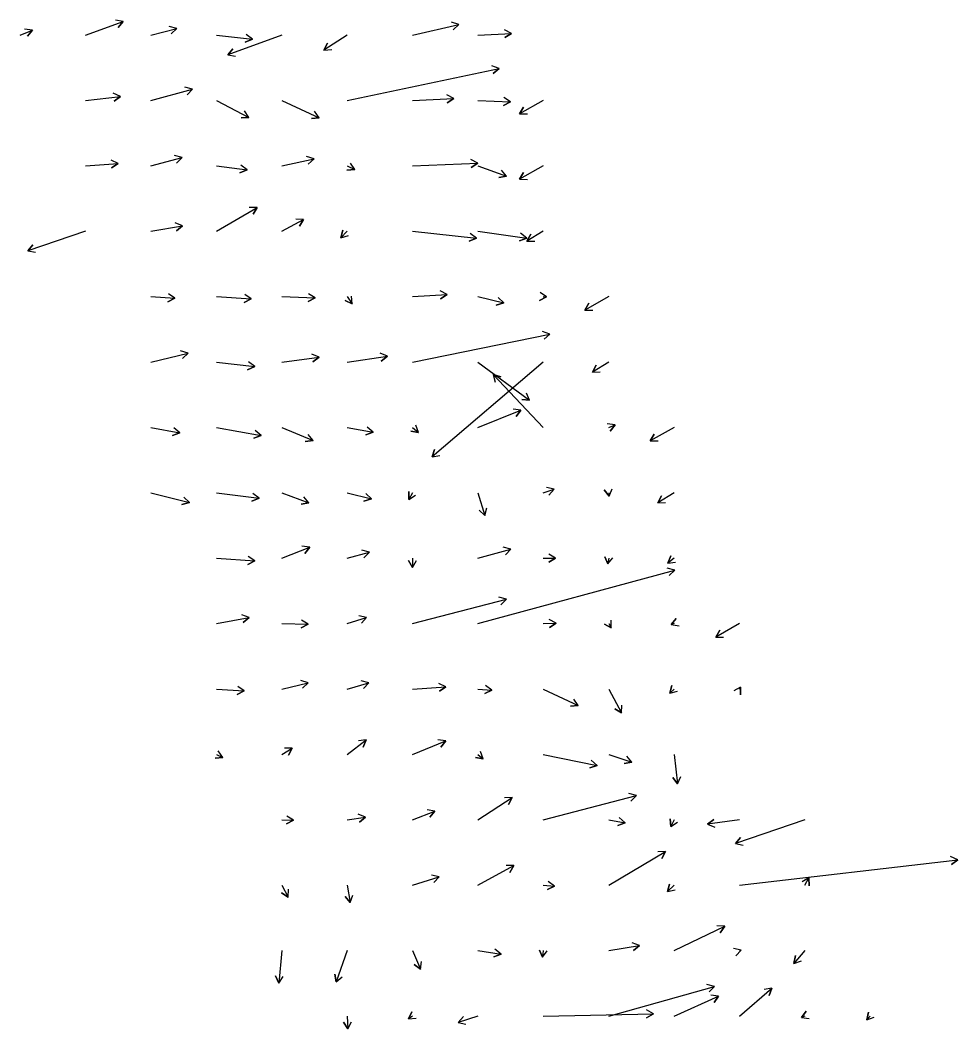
# Model space of a CAD drawing. Extents: x 954385 to 988206, y 1868364 to 1924553.
# Drawn here: x 960557 to 961274, y 1908009 to 1908780 of the extents above; entities that cross this region are included whole.
import ezdxf

# ---------------------------------------------------------------- set-up
doc = ezdxf.new("R2010")
doc.units = 0
doc.layers.add('Slopes', color=7, linetype='Continuous')

msp = doc.modelspace()

# ---------------------------------------------------------------- linework, layer by layer
at = {"layer": 'Slopes'}
for points in [[(960607.13, 1908768.93), (960635.98, 1908779.22), (960632.1, 1908774.65), (960635.98, 1908779.22), (960630.08, 1908780.3)], [(960857.13, 1908768.93), (960892.59, 1908776.87), (960888.18, 1908772.81), (960892.59, 1908776.87), (960886.87, 1908778.67)], [(960557.13, 1908768.93), (960566.45, 1908772.75), (960562.78, 1908768), (960566.45, 1908772.75), (960560.51, 1908773.55)], [(960657.13, 1908768.93), (960676.88, 1908773.95), (960672.58, 1908769.76), (960676.88, 1908773.95), (960671.1, 1908775.58)], [(960907.13, 1908768.93), (960932.77, 1908770.19), (960927.73, 1908766.94), (960932.77, 1908770.19), (960927.43, 1908772.93)], [(960707.13, 1908768.93), (960734.68, 1908765.88), (960729.18, 1908763.47), (960734.68, 1908765.88), (960729.84, 1908769.44)], [(960757.13, 1908768.93), (960715.87, 1908753.87), (960719.72, 1908758.47), (960715.87, 1908753.87), (960721.78, 1908752.83)], [(960807.13, 1908768.93), (960789.36, 1908757.49), (960792.11, 1908762.82), (960789.36, 1908757.49), (960795.36, 1908757.78)], [(960807.13, 1908718.93), (960923.38, 1908743.45), (960918.92, 1908739.45), (960923.38, 1908743.45), (960917.68, 1908745.32)], [(960607.13, 1908718.93), (960633.75, 1908722.06), (960628.94, 1908718.48), (960633.75, 1908722.06), (960628.24, 1908724.43)], [(960657.13, 1908718.93), (960688.93, 1908727.56), (960684.7, 1908723.31), (960688.93, 1908727.56), (960683.13, 1908729.1)], [(960707.13, 1908718.93), (960731.99, 1908705.9), (960725.99, 1908705.66), (960731.99, 1908705.9), (960728.78, 1908710.97)], [(960757.13, 1908718.93), (960785.74, 1908705.73), (960779.77, 1908705.18), (960785.74, 1908705.73), (960782.28, 1908710.63)], [(960857.13, 1908718.93), (960888.71, 1908720.44), (960883.66, 1908717.19), (960888.71, 1908720.44), (960883.38, 1908723.18)], [(960907.13, 1908718.93), (960932.02, 1908717.89), (960926.7, 1908715.11), (960932.02, 1908717.89), (960926.96, 1908721.1)], [(960957.13, 1908718.93), (960938.96, 1908708.67), (960942.01, 1908713.84), (960938.96, 1908708.67), (960944.95, 1908708.61)], [(960607.13, 1908668.93), (960632.01, 1908670.72), (960627.04, 1908667.36), (960632.01, 1908670.72), (960626.61, 1908673.34)], [(960657.13, 1908668.93), (960680.97, 1908675.27), (960676.72, 1908671.04), (960680.97, 1908675.27), (960675.18, 1908676.83)], [(960757.13, 1908668.93), (960781.91, 1908674.25), (960777.45, 1908670.22), (960781.91, 1908674.25), (960776.2, 1908676.09)], [(960807.13, 1908668.93), (960812.98, 1908666.01), (960806.99, 1908665.65), (960812.98, 1908666.01), (960809.67, 1908671.01)], [(960857.13, 1908668.93), (960907.11, 1908670.93), (960902.04, 1908667.72), (960907.11, 1908670.93), (960901.8, 1908673.72)], [(960707.13, 1908668.93), (960730.72, 1908665.94), (960725.19, 1908663.62), (960730.72, 1908665.94), (960725.94, 1908669.57)], [(960907.13, 1908668.93), (960929.02, 1908661.15), (960923.12, 1908660.06), (960929.02, 1908661.15), (960925.12, 1908665.72)], [(960957.13, 1908668.93), (960938.96, 1908658.67), (960942.01, 1908663.84), (960938.96, 1908658.67), (960944.95, 1908658.61)], [(960707.13, 1908618.93), (960738.34, 1908637.09), (960735.36, 1908631.89), (960738.34, 1908637.09), (960732.34, 1908637.07)], [(960657.13, 1908618.93), (960681.37, 1908623.19), (960676.77, 1908619.34), (960681.37, 1908623.19), (960675.73, 1908625.25)], [(960757.13, 1908618.93), (960773.87, 1908627.99), (960770.73, 1908622.88), (960773.87, 1908627.99), (960767.88, 1908628.15)], [(960607.13, 1908618.93), (960562.92, 1908604), (960566.88, 1908608.51), (960562.92, 1908604), (960568.8, 1908602.82)], [(960807.13, 1908618.93), (960802.43, 1908613.85), (960803.76, 1908619.7), (960802.43, 1908613.85), (960808.16, 1908615.63)], [(960857.13, 1908618.93), (960906.04, 1908613.65), (960900.55, 1908611.22), (960906.04, 1908613.65), (960901.2, 1908617.19)], [(960907.13, 1908618.93), (960944.44, 1908613.74), (960938.88, 1908611.48), (960944.44, 1908613.74), (960939.7, 1908617.43)], [(960957.13, 1908618.93), (960944.66, 1908611.31), (960947.53, 1908616.58), (960944.66, 1908611.31), (960950.66, 1908611.46)], [(960657.13, 1908568.93), (960675.49, 1908567.73), (960670.11, 1908565.07), (960675.49, 1908567.73), (960670.5, 1908571.06)], [(960707.13, 1908568.93), (960733.87, 1908567.17), (960728.49, 1908564.52), (960733.87, 1908567.17), (960728.89, 1908570.5)], [(960757.13, 1908568.93), (960782.66, 1908567.93), (960777.35, 1908565.14), (960782.66, 1908567.93), (960777.59, 1908571.13)], [(960857.13, 1908568.93), (960883.55, 1908570.58), (960878.55, 1908567.26), (960883.55, 1908570.58), (960878.18, 1908573.25)], [(960957.13, 1908568.93), (960959.66, 1908568.79), (960954.31, 1908566.08), (960959.66, 1908568.79), (960954.64, 1908572.07)], [(960807.13, 1908568.93), (960810.94, 1908563.41), (960805.52, 1908565.98), (960810.94, 1908563.41), (960810.46, 1908569.39)], [(960907.13, 1908568.93), (960926.88, 1908564.16), (960921.13, 1908562.47), (960926.88, 1908564.16), (960922.53, 1908568.3)], [(961007.13, 1908568.93), (960988.96, 1908558.67), (960992.01, 1908563.84), (960988.96, 1908558.67), (960994.95, 1908558.61)], [(960857.13, 1908518.93), (960962.25, 1908540.34), (960957.75, 1908536.36), (960962.25, 1908540.34), (960956.56, 1908542.24)], [(960657.13, 1908518.93), (960685.61, 1908525.82), (960681.26, 1908521.68), (960685.61, 1908525.82), (960679.85, 1908527.51)], [(960757.13, 1908518.93), (960785.73, 1908522.62), (960780.96, 1908518.98), (960785.73, 1908522.62), (960780.19, 1908524.93)], [(960807.13, 1908518.93), (960837.96, 1908523.35), (960833.24, 1908519.65), (960837.96, 1908523.35), (960832.39, 1908525.59)], [(960707.13, 1908518.93), (960736.59, 1908515.39), (960731.08, 1908513.03), (960736.59, 1908515.39), (960731.79, 1908518.99)], [(960957.13, 1908518.93), (960872.06, 1908446.43), (960874.07, 1908452.08), (960872.06, 1908446.43), (960877.96, 1908447.52)], [(960907.13, 1908518.93), (960946.67, 1908489.69), (960940.71, 1908490.36), (960946.67, 1908489.69), (960944.27, 1908495.19)], [(961007.13, 1908518.93), (960994.66, 1908511.31), (960997.53, 1908516.58), (960994.66, 1908511.31), (961000.66, 1908511.46)], [(960957.13, 1908468.93), (960918.84, 1908509.32), (960924.59, 1908507.61), (960918.84, 1908509.32), (960920.24, 1908503.48)], [(960907.13, 1908468.93), (960940.05, 1908482.09), (960936.34, 1908477.38), (960940.05, 1908482.09), (960934.12, 1908482.95)], [(960857.13, 1908468.93), (960861.77, 1908464.95), (960855.87, 1908466.05), (960861.77, 1908464.95), (960859.78, 1908470.61)], [(961007.13, 1908468.93), (961011.97, 1908470.96), (961008.34, 1908466.18), (961011.97, 1908470.96), (961006.02, 1908471.71)], [(960657.13, 1908468.93), (960679.2, 1908464.72), (960673.54, 1908462.75), (960679.2, 1908464.72), (960674.66, 1908468.64)], [(960707.13, 1908468.93), (960741.45, 1908462.65), (960735.8, 1908460.64), (960741.45, 1908462.65), (960736.88, 1908466.54)], [(960757.13, 1908468.93), (960781.11, 1908458.87), (960775.15, 1908458.11), (960781.11, 1908458.87), (960777.47, 1908463.64)], [(960807.13, 1908468.93), (960826.97, 1908465.31), (960821.32, 1908463.29), (960826.97, 1908465.31), (960822.4, 1908469.19)], [(961057.13, 1908468.93), (961038.96, 1908458.67), (961042.01, 1908463.84), (961038.96, 1908458.67), (961044.95, 1908458.61)], [(960657.13, 1908418.93), (960686.56, 1908411.56), (960680.79, 1908409.91), (960686.56, 1908411.56), (960682.25, 1908415.73)], [(960707.13, 1908418.93), (960739.76, 1908414.87), (960734.24, 1908412.53), (960739.76, 1908414.87), (960734.98, 1908418.48)], [(960757.13, 1908418.93), (960777.92, 1908411.23), (960772, 1908410.22), (960777.92, 1908411.23), (960774.09, 1908415.84)], [(960807.13, 1908418.93), (960825.74, 1908414.35), (960819.98, 1908412.67), (960825.74, 1908414.35), (960821.42, 1908418.5)], [(960857.13, 1908418.93), (960854.41, 1908413.88), (960854.23, 1908419.88), (960854.41, 1908413.88), (960859.52, 1908417.03)], [(960907.13, 1908418.93), (960912.56, 1908401.66), (960908.14, 1908405.71), (960912.56, 1908401.66), (960913.87, 1908407.51)], [(960957.13, 1908418.93), (960965.42, 1908421.73), (960961.46, 1908417.22), (960965.42, 1908421.73), (960959.54, 1908422.91)], [(961007.13, 1908418.93), (961007.51, 1908416.48), (961003.75, 1908421.16), (961007.51, 1908416.48), (961009.68, 1908422.08)], [(961057.13, 1908418.93), (961044.66, 1908411.31), (961047.53, 1908416.58), (961044.66, 1908411.31), (961050.66, 1908411.46)], [(960757.13, 1908368.93), (960778.54, 1908377.33), (960774.8, 1908372.64), (960778.54, 1908377.33), (960772.61, 1908378.23)], [(960907.13, 1908368.93), (960932.36, 1908375.87), (960928.14, 1908371.6), (960932.36, 1908375.87), (960926.55, 1908377.38)], [(960707.13, 1908368.93), (960736.57, 1908366.85), (960731.17, 1908364.22), (960736.57, 1908366.85), (960731.59, 1908370.21)], [(960807.13, 1908368.93), (960824.2, 1908373.46), (960819.95, 1908369.23), (960824.2, 1908373.46), (960818.41, 1908375.03)], [(960957.13, 1908368.93), (960966.52, 1908369.07), (960961.37, 1908365.99), (960966.52, 1908369.07), (960961.28, 1908371.99)], [(961007.13, 1908368.93), (961006.58, 1908364.52), (961004.25, 1908370.04), (961006.58, 1908364.52), (961010.2, 1908369.3)], [(961057.13, 1908368.93), (961052.27, 1908365.17), (961054.54, 1908370.72), (961052.27, 1908365.17), (961058.21, 1908365.97)], [(960857.13, 1908368.93), (960857.21, 1908361.95), (960854.15, 1908367.11), (960857.21, 1908361.95), (960860.15, 1908367.18)], [(960907.13, 1908318.93), (961057.62, 1908359.87), (961053.39, 1908355.61), (961057.62, 1908359.87), (961051.82, 1908361.4)], [(960857.13, 1908318.93), (960928.89, 1908337.57), (960924.62, 1908333.36), (960928.89, 1908337.57), (960923.11, 1908339.17)], [(960707.13, 1908318.93), (960732.23, 1908323.57), (960727.67, 1908319.67), (960732.23, 1908323.57), (960726.58, 1908325.57)], [(960807.13, 1908318.93), (960822.06, 1908323.67), (960818.01, 1908319.24), (960822.06, 1908323.67), (960816.2, 1908324.96)], [(960757.13, 1908318.93), (960777.28, 1908318.57), (960772.03, 1908315.67), (960777.28, 1908318.57), (960772.14, 1908321.66)], [(960957.13, 1908318.93), (960967.01, 1908319.2), (960961.89, 1908316.06), (960967.01, 1908319.2), (960961.73, 1908322.06)], [(961007.13, 1908318.93), (961009.12, 1908315.69), (961003.84, 1908318.55), (961009.12, 1908315.69), (961008.95, 1908321.69)], [(961057.13, 1908318.93), (961055.02, 1908318.15), (961058.86, 1908322.76), (961055.02, 1908318.15), (961060.93, 1908317.13)], [(961107.13, 1908318.93), (961088.96, 1908308.67), (961092.01, 1908313.84), (961088.96, 1908308.67), (961094.95, 1908308.61)], [(960707.13, 1908268.93), (960728.5, 1908267.45), (960723.11, 1908264.82), (960728.5, 1908267.45), (960723.52, 1908270.8)], [(960757.13, 1908268.93), (960777.37, 1908273.68), (960773, 1908269.57), (960777.37, 1908273.68), (960771.62, 1908275.41)], [(960807.13, 1908268.93), (960823.71, 1908273.78), (960819.56, 1908269.44), (960823.71, 1908273.78), (960817.88, 1908275.2)], [(960857.13, 1908268.93), (960882.69, 1908270.48), (960877.68, 1908267.17), (960882.69, 1908270.48), (960877.32, 1908273.16)], [(960907.13, 1908268.93), (960917.87, 1908268.16), (960912.47, 1908265.54), (960917.87, 1908268.16), (960912.9, 1908271.52)], [(961057.13, 1908268.93), (961053.9, 1908265.78), (961055.53, 1908271.56), (961053.9, 1908265.78), (961059.71, 1908267.26)], [(961107.13, 1908268.93), (961108.03, 1908270.45), (961107.97, 1908264.45), (961108.03, 1908270.45), (961102.8, 1908267.51)], [(960957.13, 1908268.93), (960983.82, 1908256.3), (960977.84, 1908255.81), (960983.82, 1908256.3), (960980.4, 1908261.23)], [(961007.13, 1908268.93), (961016.94, 1908250.68), (961011.84, 1908253.84), (961016.94, 1908250.68), (961017.12, 1908256.68)], [(960757.13, 1908218.93), (960765.2, 1908223.66), (960762.24, 1908218.44), (960765.2, 1908223.66), (960759.2, 1908223.62)], [(960807.13, 1908218.93), (960821.79, 1908229.99), (960819.45, 1908224.46), (960821.79, 1908229.99), (960815.83, 1908229.25)], [(960857.13, 1908218.93), (960882.5, 1908229.24), (960878.82, 1908224.5), (960882.5, 1908229.24), (960876.56, 1908230.06)], [(960707.13, 1908218.93), (960712.09, 1908216.7), (960706.13, 1908216.09), (960712.09, 1908216.7), (960708.58, 1908221.56)], [(960907.13, 1908218.93), (960911.07, 1908215.48), (960905.19, 1908216.64), (960911.07, 1908215.48), (960909.14, 1908221.16)], [(960957.13, 1908218.93), (960998.31, 1908210.52), (960992.62, 1908208.62), (960998.31, 1908210.52), (960993.82, 1908214.49)], [(961007.13, 1908218.93), (961024.9, 1908213.1), (961019.03, 1908211.87), (961024.9, 1908213.1), (961020.9, 1908217.57)], [(961057.13, 1908218.93), (961059.86, 1908196.45), (961056.26, 1908201.24), (961059.86, 1908196.45), (961062.21, 1908201.96)], [(960907.13, 1908168.93), (960933.35, 1908186.09), (960930.65, 1908180.73), (960933.35, 1908186.09), (960927.36, 1908185.75)], [(960957.13, 1908168.93), (961028.43, 1908187.48), (961024.16, 1908183.27), (961028.43, 1908187.48), (961022.65, 1908189.07)], [(960757.13, 1908168.93), (960766.16, 1908168.58), (960760.85, 1908165.78), (960766.16, 1908168.58), (960761.08, 1908171.78)], [(960807.13, 1908168.93), (960821.22, 1908170.94), (960816.5, 1908167.24), (960821.22, 1908170.94), (960815.65, 1908173.17)], [(960857.13, 1908168.93), (960874.18, 1908175.54), (960870.42, 1908170.86), (960874.18, 1908175.54), (960868.25, 1908176.45)], [(961007.13, 1908168.93), (961019.74, 1908166.73), (961014.11, 1908164.67), (961019.74, 1908166.73), (961015.14, 1908170.58)], [(961057.13, 1908168.93), (961054.75, 1908163.77), (961054.2, 1908169.74), (961054.75, 1908163.77), (961059.65, 1908167.23)], [(961107.13, 1908168.93), (961082.77, 1908165.59), (961087.51, 1908169.26), (961082.77, 1908165.59), (961088.33, 1908163.32)], [(961157.13, 1908168.93), (961104.11, 1908150.8), (961108.05, 1908155.32), (961104.11, 1908150.8), (961109.99, 1908149.64)], [(961007.13, 1908118.93), (961050.69, 1908144.6), (961047.74, 1908139.38), (961050.69, 1908144.6), (961044.69, 1908144.55)], [(961107.13, 1908118.93), (961274.11, 1908138.42), (961269.3, 1908134.84), (961274.11, 1908138.42), (961268.6, 1908140.8)], [(960907.13, 1908118.93), (960934.65, 1908133.88), (960931.52, 1908128.77), (960934.65, 1908133.88), (960928.66, 1908134.04)], [(960857.13, 1908118.93), (960877.56, 1908125.32), (960873.49, 1908120.91), (960877.56, 1908125.32), (960871.7, 1908126.63)], [(961157.13, 1908118.93), (961160.23, 1908124.51), (961160.33, 1908118.52), (961160.23, 1908124.51), (961155.09, 1908121.43)], [(960757.13, 1908118.93), (960761.98, 1908109.8), (960756.9, 1908112.98), (960761.98, 1908109.8), (960762.19, 1908115.8)], [(960807.13, 1908118.93), (960809.37, 1908105.75), (960805.54, 1908110.37), (960809.37, 1908105.75), (960811.46, 1908111.37)], [(960957.13, 1908118.93), (960965.71, 1908118.29), (960960.31, 1908115.68), (960965.71, 1908118.29), (960960.75, 1908121.67)], [(961057.13, 1908118.93), (961052.03, 1908114.03), (961053.7, 1908119.8), (961052.03, 1908114.03), (961057.86, 1908115.47)], [(961057.13, 1908068.93), (961095.88, 1908087.5), (961092.49, 1908082.55), (961095.88, 1908087.5), (961089.89, 1908087.96)], [(960757.13, 1908068.93), (960754.84, 1908044.13), (960752.33, 1908049.58), (960754.84, 1908044.13), (960758.31, 1908049.02)], [(960807.13, 1908068.93), (960798.74, 1908045.05), (960797.63, 1908050.95), (960798.74, 1908045.05), (960803.29, 1908048.96)], [(960857.13, 1908068.93), (960863.33, 1908054.69), (960858.5, 1908058.26), (960863.33, 1908054.69), (960864.01, 1908060.65)], [(960907.13, 1908068.93), (960924.89, 1908066.31), (960919.32, 1908064.1), (960924.89, 1908066.31), (960920.19, 1908070.04)], [(960957.13, 1908068.93), (960956.63, 1908063.89), (960954.16, 1908069.36), (960956.63, 1908063.89), (960960.13, 1908068.76)], [(961007.13, 1908068.93), (961030.76, 1908072.72), (961026.1, 1908068.93), (961030.76, 1908072.72), (961025.15, 1908074.86)], [(961107.13, 1908068.93), (961108.45, 1908069.37), (961104.47, 1908064.87), (961108.45, 1908069.37), (961102.57, 1908070.56)], [(961157.13, 1908068.93), (961148.83, 1908059.18), (961149.91, 1908065.08), (961148.83, 1908059.18), (961154.48, 1908061.19)], [(961007.13, 1908018.93), (961088.08, 1908041.6), (961083.89, 1908037.31), (961088.08, 1908041.6), (961082.27, 1908043.08)], [(961107.13, 1908018.93), (961131.83, 1908040.24), (961129.85, 1908034.58), (961131.83, 1908040.24), (961125.93, 1908039.12)], [(961057.13, 1908018.93), (961091.2, 1908034.2), (961087.68, 1908029.34), (961091.2, 1908034.2), (961085.23, 1908034.81)], [(960957.13, 1908018.93), (961041.3, 1908020.7), (961036.17, 1908017.59), (961041.3, 1908020.7), (961036.04, 1908023.59)], [(961157.13, 1908018.93), (961154.52, 1908017.86), (961158.19, 1908022.6), (961154.52, 1908017.86), (961160.46, 1908017.05)], [(960807.13, 1908018.93), (960807.71, 1908009.13), (960804.41, 1908014.14), (960807.71, 1908009.13), (960810.4, 1908014.49)], [(960857.13, 1908018.93), (960853.96, 1908016.72), (960856.51, 1908022.15), (960853.96, 1908016.72), (960859.94, 1908017.23)], [(960907.13, 1908018.93), (960891.97, 1908014.03), (960896, 1908018.48), (960891.97, 1908014.03), (960897.84, 1908012.77)], [(961207.13, 1908018.93), (961204.57, 1908016.02), (961205.76, 1908021.91), (961204.57, 1908016.02), (961210.26, 1908017.94)]]:
    msp.add_lwpolyline(points, dxfattribs=at)

doc.saveas('drawing.dxf')
